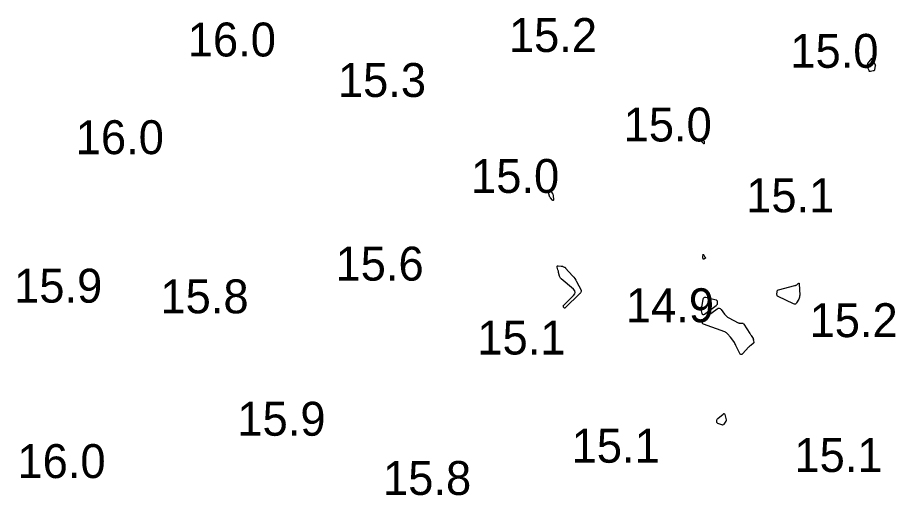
# Model space of a CAD drawing. Extents: x 1023796 to 1112670, y 656573 to 837340.
# Drawn here: x 1101580.7 to 1101710.2, y 690525.4 to 690595.8 of the extents above; entities that cross this region are included whole.
import ezdxf

# ---------------------------------------------------------------- set-up
doc = ezdxf.new("R2010")
doc.units = 0
doc.layers.add('V-CHAN-CONT-15FT', color=7, linetype='Continuous')
doc.layers.add('V-TOPO-SOUN', color=7, linetype='Continuous')

msp = doc.modelspace()

# ---------------------------------------------------------------- linework, layer by layer
at = {"layer": 'V-CHAN-CONT-15FT'}
for points in [[(1101706.92, 690589.28), (1101706.95, 690589.22), (1101707, 690589.17), (1101707.18, 690588.97), (1101707.22, 690588.92), (1101707.24, 690588.86), (1101707.25, 690588.8), (1101707.24, 690588.74), (1101707.13, 690588.19), (1101707.11, 690588.11), (1101707.06, 690588.05), (1101707, 690588.01), (1101706.91, 690587.98), (1101706.52, 690587.91), (1101706.45, 690587.91), (1101706.39, 690587.92), (1101706.34, 690587.96), (1101706.31, 690588.02), (1101706.17, 690588.33), (1101706.15, 690588.39), (1101706.13, 690588.45), (1101706.12, 690588.51), (1101706.11, 690588.58), (1101706.08, 690588.83), (1101706.08, 690588.89), (1101706.09, 690588.95), (1101706.12, 690589), (1101706.15, 690589.06), (1101706.73, 690589.8), (1101706.78, 690589.85), (1101706.81, 690589.86), (1101706.84, 690589.83), (1101706.85, 690589.77), (1101706.89, 690589.4), (1101706.9, 690589.34)], [(1101681.82, 690577.72), (1101681.83, 690577.72), (1101681.84, 690577.71), (1101681.93, 690577.67), (1101681.95, 690577.66), (1101681.96, 690577.65), (1101681.97, 690577.63), (1101681.97, 690577.61), (1101681.99, 690577.25), (1101681.98, 690577.22), (1101681.98, 690577.21), (1101681.96, 690577.21), (1101681.94, 690577.23), (1101681.82, 690577.35), (1101681.81, 690577.37), (1101681.79, 690577.38), (1101681.78, 690577.4), (1101681.77, 690577.41), (1101681.69, 690577.5), (1101681.69, 690577.5), (1101681.68, 690577.51), (1101681.66, 690577.54), (1101681.62, 690577.6), (1101681.62, 690577.61), (1101681.61, 690577.62), (1101681.62, 690577.63), (1101681.62, 690577.64), (1101681.72, 690577.76), (1101681.73, 690577.77), (1101681.74, 690577.77), (1101681.75, 690577.77), (1101681.76, 690577.77), (1101681.8, 690577.74), (1101681.81, 690577.73)], [(1101659.68, 690569.78), (1101659.71, 690569.69), (1101659.72, 690569.59), (1101659.75, 690569.01), (1101659.75, 690568.93), (1101659.72, 690568.89), (1101659.68, 690568.9), (1101659.62, 690568.95), (1101659.3, 690569.29), (1101659.25, 690569.34), (1101659.21, 690569.4), (1101659.18, 690569.46), (1101659.16, 690569.53), (1101659.05, 690569.88), (1101659.05, 690569.91), (1101659.05, 690569.93), (1101659.05, 690569.95), (1101659.06, 690569.98), (1101659.11, 690570.07), (1101659.12, 690570.1), (1101659.13, 690570.12), (1101659.14, 690570.15), (1101659.14, 690570.17), (1101659.18, 690570.36), (1101659.19, 690570.39), (1101659.21, 690570.41), (1101659.23, 690570.4), (1101659.25, 690570.38), (1101659.58, 690569.96), (1101659.64, 690569.87)], [(1101681.79, 690560.49), (1101681.79, 690560.5), (1101681.79, 690560.52), (1101681.8, 690560.58), (1101681.81, 690560.6), (1101681.81, 690560.61), (1101681.81, 690560.63), (1101681.81, 690560.65), (1101681.83, 690560.9), (1101681.83, 690560.93), (1101681.84, 690560.95), (1101681.86, 690560.94), (1101681.88, 690560.91), (1101682.03, 690560.65), (1101682.05, 690560.62), (1101682.07, 690560.6), (1101682.09, 690560.57), (1101682.11, 690560.55), (1101682.19, 690560.46), (1101682.21, 690560.43), (1101682.21, 690560.41), (1101682.2, 690560.39), (1101682.18, 690560.38), (1101681.92, 690560.22), (1101681.89, 690560.21), (1101681.87, 690560.21), (1101681.85, 690560.22), (1101681.84, 690560.26), (1101681.79, 690560.45), (1101681.79, 690560.47)], [(1101663.72, 690555.25), (1101663.71, 690555.24), (1101663.7, 690555.23), (1101663.68, 690555.19), (1101663.67, 690555.17), (1101663.66, 690555.17), (1101663.66, 690555.16), (1101663.65, 690555.15), (1101661.49, 690553.05), (1101661.48, 690553.04), (1101661.46, 690553.04), (1101661.45, 690553.03), (1101661.43, 690553.03), (1101661.37, 690553.03), (1101661.36, 690553.03), (1101661.34, 690553.04), (1101661.33, 690553.05), (1101661.32, 690553.06), (1101661.24, 690553.18), (1101661.23, 690553.2), (1101661.22, 690553.22), (1101661.22, 690553.25), (1101661.22, 690553.27), (1101661.24, 690553.38), (1101661.24, 690553.4), (1101661.25, 690553.43), (1101661.27, 690553.45), (1101661.29, 690553.47), (1101662.73, 690554.86), (1101662.91, 690555.1), (1101662.96, 690555.33), (1101662.89, 690555.56), (1101662.7, 690555.79), (1101660.87, 690557.35), (1101660.78, 690557.43), (1101660.72, 690557.53), (1101660.67, 690557.63), (1101660.63, 690557.75), (1101660.51, 690558.26), (1101660.49, 690558.36), (1101660.47, 690558.46), (1101660.44, 690558.56), (1101660.41, 690558.65), (1101660.3, 690559.06), (1101660.29, 690559.14), (1101660.31, 690559.2), (1101660.36, 690559.23), (1101660.43, 690559.23), (1101660.87, 690559.21), (1101660.94, 690559.21), (1101661, 690559.19), (1101661.06, 690559.18), (1101661.12, 690559.16), (1101661.35, 690559.07), (1101661.41, 690559.05), (1101661.46, 690559.02), (1101661.51, 690558.98), (1101661.55, 690558.93), (1101662.57, 690557.78), (1101662.74, 690557.58), (1101662.89, 690557.37), (1101663.03, 690557.16), (1101663.16, 690556.93), (1101663.84, 690555.64), (1101663.85, 690555.6), (1101663.86, 690555.56), (1101663.85, 690555.52), (1101663.84, 690555.48), (1101663.73, 690555.27), (1101663.72, 690555.26)], [(1101695.52, 690556.38), (1101695.58, 690556.42), (1101695.65, 690556.47), (1101695.88, 690556.67), (1101695.94, 690556.71), (1101695.97, 690556.71), (1101696, 690556.68), (1101696.01, 690556.62), (1101696.08, 690554.95), (1101696.07, 690554.8), (1101696.05, 690554.64), (1101696, 690554.5), (1101695.94, 690554.36), (1101695.63, 690553.8), (1101695.55, 690553.68), (1101695.45, 690553.62), (1101695.33, 690553.61), (1101695.19, 690553.65), (1101692.92, 690554.71), (1101692.83, 690554.77), (1101692.77, 690554.84), (1101692.74, 690554.92), (1101692.73, 690555.02), (1101692.74, 690555.46), (1101692.76, 690555.56), (1101692.8, 690555.63), (1101692.87, 690555.69), (1101692.96, 690555.73), (1101695.38, 690556.33), (1101695.45, 690556.35)], [(1101683.86, 690553.49), (1101683.81, 690553.43), (1101683.75, 690553.37), (1101682.03, 690552.1), (1101681.91, 690552.03), (1101681.82, 690552.03), (1101681.75, 690552.09), (1101681.7, 690552.21), (1101681.48, 690553.02), (1101681.47, 690553.06), (1101681.48, 690553.1), (1101681.49, 690553.13), (1101681.51, 690553.16), (1101681.62, 690553.27), (1101681.65, 690553.3), (1101681.67, 690553.33), (1101681.68, 690553.37), (1101681.69, 690553.41), (1101681.85, 690554.36), (1101681.9, 690554.5), (1101681.98, 690554.59), (1101682.09, 690554.63), (1101682.24, 690554.62), (1101683.74, 690554.23), (1101683.82, 690554.2), (1101683.87, 690554.15), (1101683.9, 690554.09), (1101683.91, 690554.01), (1101683.9, 690553.65), (1101683.89, 690553.57)], [(1101689.24, 690548.48), (1101689.25, 690548.45), (1101689.25, 690548.42), (1101689.24, 690548.31), (1101689.24, 690548.28), (1101689.25, 690548.25), (1101689.25, 690548.22), (1101689.26, 690548.2), (1101689.31, 690547.99), (1101689.31, 690547.95), (1101689.31, 690547.91), (1101689.29, 690547.88), (1101689.26, 690547.85), (1101688.85, 690547.53), (1101688.77, 690547.47), (1101688.69, 690547.4), (1101688.62, 690547.33), (1101688.55, 690547.26), (1101687.71, 690546.32), (1101687.55, 690546.19), (1101687.41, 690546.16), (1101687.29, 690546.23), (1101687.18, 690546.41), (1101686.68, 690547.51), (1101686.61, 690547.66), (1101686.53, 690547.81), (1101686.44, 690547.95), (1101686.34, 690548.08), (1101685.87, 690548.72), (1101685.81, 690548.8), (1101685.74, 690548.88), (1101685.68, 690548.95), (1101685.61, 690549.03), (1101685.34, 690549.32), (1101685.27, 690549.38), (1101685.2, 690549.44), (1101685.11, 690549.49), (1101685.02, 690549.53), (1101681.87, 690550.66), (1101681.81, 690550.69), (1101681.76, 690550.74), (1101681.74, 690550.8), (1101681.73, 690550.87), (1101681.74, 690551.19), (1101681.75, 690551.26), (1101681.78, 690551.33), (1101681.82, 690551.39), (1101681.88, 690551.44), (1101683.89, 690552.93), (1101684.06, 690553.02), (1101684.21, 690553.03), (1101684.36, 690552.97), (1101684.49, 690552.83), (1101684.98, 690552.14), (1101685.12, 690551.97), (1101685.27, 690551.83), (1101685.43, 690551.7), (1101685.61, 690551.59), (1101687.01, 690550.87), (1101687.08, 690550.84), (1101687.15, 690550.82), (1101687.23, 690550.8), (1101687.3, 690550.8), (1101687.62, 690550.8), (1101687.69, 690550.8), (1101687.76, 690550.77), (1101687.81, 690550.73), (1101687.86, 690550.67), (1101688.72, 690549.3), (1101688.77, 690549.22), (1101688.83, 690549.14), (1101688.88, 690549.06), (1101688.93, 690548.97), (1101689.22, 690548.53), (1101689.23, 690548.5)], [(1101685.21, 690536.38), (1101685.2, 690536.36), (1101685.19, 690536.35), (1101684.88, 690535.89), (1101684.82, 690535.83), (1101684.75, 690535.79), (1101684.67, 690535.78), (1101684.58, 690535.8), (1101683.99, 690536.02), (1101683.93, 690536.05), (1101683.89, 690536.1), (1101683.86, 690536.15), (1101683.86, 690536.22), (1101683.86, 690536.51), (1101683.87, 690536.57), (1101683.9, 690536.64), (1101683.93, 690536.69), (1101683.98, 690536.74), (1101684.79, 690537.41), (1101684.88, 690537.47), (1101684.96, 690537.48), (1101685.01, 690537.43), (1101685.05, 690537.32), (1101685.22, 690536.57), (1101685.22, 690536.55), (1101685.22, 690536.53), (1101685.22, 690536.51), (1101685.22, 690536.49), (1101685.22, 690536.42), (1101685.21, 690536.4)]]:
    msp.add_lwpolyline(points, close=True, dxfattribs=at)

# ---------------------------------------------------------------- texts
at = {"layer": 'V-TOPO-SOUN'}
for s, p in [('16.0 ', (1101605.79, 690590.11)), ('15.2 ', (1101653.17, 690590.77)), ('15.0 ', (1101694.7, 690588.44)), ('15.3 ', (1101627.94, 690584.14)), ('15.0 ', (1101670.1, 690577.58)), ('16.0 ', (1101589.26, 690575.71)), ('15.0 ', (1101647.59, 690570)), ('15.1 ', (1101688.18, 690567.14)), ('15.6 ', (1101627.59, 690557.07)), ('15.9 ', (1101580.17, 690553.82)), ('15.8 ', (1101601.76, 690552.25)), ('14.9 ', (1101670.43, 690550.94)), ('15.2 ', (1101697.53, 690548.74)), ('15.1 ', (1101648.52, 690546.18)), ('15.9 ', (1101613.11, 690534.21)), ('15.1 ', (1101662.43, 690530.23)), ('15.1 ', (1101695.3, 690528.86)), ('16.0 ', (1101580.66, 690527.97)), ('15.8 ', (1101634.6, 690525.48))]:
    msp.add_text(s, height=5, dxfattribs=at).set_placement(p)

doc.saveas('drawing.dxf')
